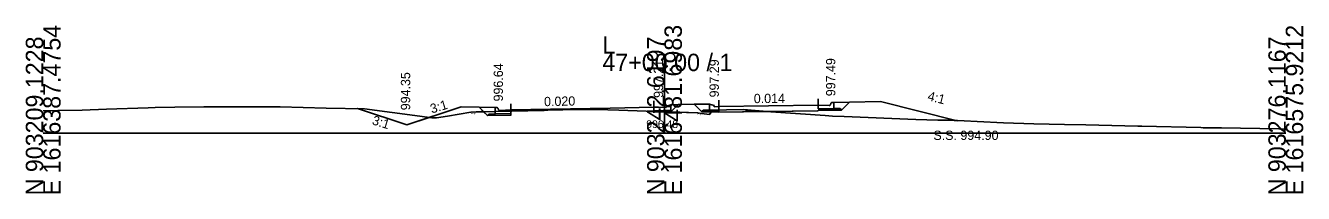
# Model space of a CAD drawing. Extents: x 1009 to 7438, y -1586 to 7964.
# Drawn here: x 4032.1 to 4237.7, y 4914 to 4941.1 of the extents above; entities that cross this region are included whole.
import ezdxf

# ---------------------------------------------------------------- set-up
doc = ezdxf.new("R2010")
doc.units = 0
for name, color, linetype in [('Exist Cross Section Cell', 7, 'Continuous'), ('Exist XS Center Line Elevation Label', 7, 'Continuous'), ('Exist XS Ground Line', 7, 'Continuous'), ('Prop XS Dump Level', 7, 'Continuous'), ('Prop XS Earthwork Shape', 7, 'Continuous'), ('Prop XS EOT Tick Mark', 7, 'Continuous'), ('Prop XS Finish Grade', 7, 'Continuous'), ('Prop XS Finish Grade CurbGutter', 7, 'Continuous'), ('Prop XS Finish Grade Earthwork', 7, 'Continuous'), ('Prop XS Finish Grade Pavement', 7, 'Continuous'), ('Prop XS Hydro Elevations', 7, 'Continuous'), ('Prop XS Pvmt Edge Slope', 7, 'Continuous'), ('Prop XS SE Text', 7, 'Continuous'), ('Prop XS Side Slope Text', 7, 'Continuous'), ('Prop XS SS Elevation Text', 7, 'Continuous'), ('Prop XS Subgrade CurbGutter', 7, 'Continuous'), ('Prop XS Subgrade Earthwork', 7, 'Continuous')]:
    doc.layers.add(name, color=color, linetype=linetype)

msp = doc.modelspace()

# ---------------------------------------------------------------- linework, layer by layer
at = {"layer": 'Exist Cross Section Cell'}
for p, q in [((4134.89, 4923.73), (4134.89, 4936.56)), ((4034.89, 4923.73), (4134.89, 4923.73)), ((4134.89, 4923.73), (4234.89, 4923.73))]:
    msp.add_line(p, q, dxfattribs=at)
at = {"layer": 'Exist XS Ground Line'}
for p, q in [((4034.89, 4927.38), (4037.26, 4927.41)), ((4037.26, 4927.41), (4041.18, 4927.44)), ((4041.18, 4927.44), (4045.09, 4927.6)), ((4045.09, 4927.6), (4051.79, 4927.85)), ((4051.79, 4927.85), (4052.92, 4927.88)), ((4052.92, 4927.88), (4056.08, 4927.92)), ((4056.08, 4927.92), (4060.75, 4928.01)), ((4060.75, 4928.01), (4062.41, 4928)), ((4062.41, 4928), (4068.58, 4927.99)), ((4068.58, 4927.99), (4073.02, 4927.98)), ((4073.02, 4927.98), (4080.45, 4927.81)), ((4080.45, 4927.81), (4086.61, 4927.7)), ((4086.61, 4927.7), (4095.49, 4926.5)), ((4095.49, 4926.5), (4097.43, 4926.24)), ((4097.43, 4926.24), (4098.18, 4926.24)), ((4098.18, 4926.24), (4099.98, 4926.52)), ((4099.98, 4926.52), (4103.71, 4927.15)), ((4103.71, 4927.15), (4104.58, 4927.18)), ((4104.58, 4927.18), (4105.09, 4927.21)), ((4105.09, 4927.21), (4115.54, 4927.43)), ((4115.54, 4927.43), (4116.14, 4927.44)), ((4116.14, 4927.44), (4120.98, 4927.57)), ((4120.98, 4927.57), (4125.79, 4927.51)), ((4125.79, 4927.51), (4127.52, 4927.45)), ((4127.52, 4927.45), (4134.89, 4927.2)), ((4134.89, 4927.2), (4140.19, 4927.03)), ((4140.19, 4927.03), (4140.26, 4927.03)), ((4140.26, 4927.03), (4140.87, 4926.95)), ((4140.87, 4926.95), (4142.15, 4926.77)), ((4142.15, 4926.77), (4142.63, 4927.46)), ((4142.63, 4927.46), (4144.88, 4927.5)), ((4144.88, 4927.5), (4147.61, 4927.57)), ((4147.61, 4927.57), (4152, 4927.17)), ((4152, 4927.17), (4160.76, 4926.59)), ((4160.76, 4926.59), (4161.93, 4926.51)), ((4161.93, 4926.51), (4163.8, 4926.43)), ((4163.8, 4926.43), (4175.36, 4925.96)), ((4175.36, 4925.96), (4178.9, 4925.87)), ((4178.9, 4925.87), (4181.05, 4925.83)), ((4181.05, 4925.83), (4185.22, 4925.61)), ((4185.22, 4925.61), (4189.47, 4925.43)), ((4189.47, 4925.43), (4194.34, 4925.28)), ((4194.34, 4925.28), (4199.3, 4925.16)), ((4199.3, 4925.16), (4202.73, 4925.1)), ((4202.73, 4925.1), (4211.09, 4924.9)), ((4211.09, 4924.9), (4211.72, 4924.88)), ((4211.72, 4924.88), (4221.21, 4924.66)), ((4221.21, 4924.66), (4221.57, 4924.63)), ((4221.57, 4924.63), (4223.85, 4924.6)), ((4223.85, 4924.6), (4224.56, 4924.59)), ((4224.56, 4924.59), (4233.79, 4924.44)), ((4233.79, 4924.44), (4234.89, 4924.42))]:
    msp.add_line(p, q, dxfattribs=at)
at = {"layer": 'Prop XS Dump Level'}
for p, q in [((4143.64, 4928.05), (4159.64, 4928.28)), ((4110.14, 4927.49), (4126.14, 4927.81)), ((4110.14, 4927.49), (4126.14, 4927.81)), ((4126.14, 4927.81), (4133.16, 4927.95)), ((4126.14, 4927.81), (4133.16, 4927.95))]:
    msp.add_line(p, q, dxfattribs=at)
at = {"layer": 'Prop XS Earthwork Shape'}
for points in [[(4142.46, 4927.21), (4140.89, 4927.2), (4139.66, 4928.44), (4137.08, 4928.36), (4135.9, 4927.18), (4140.19, 4927.03), (4140.26, 4927.03), (4140.87, 4926.95), (4142.15, 4926.77)], [(4159.65, 4927.36), (4159.64, 4927.45), (4163.39, 4927.47), (4164.68, 4928.76), (4169.64, 4928.87), (4182.02, 4925.77), (4181.05, 4925.83), (4178.9, 4925.87), (4175.36, 4925.96), (4163.8, 4926.43), (4161.93, 4926.51), (4160.76, 4926.59), (4152, 4927.17), (4151.24, 4927.24)], [(4086.61, 4927.7), (4095.49, 4926.5), (4097.04, 4926.29), (4093.42, 4925.08), (4085.49, 4927.72)], [(4103.71, 4927.15), (4104.58, 4927.18), (4105.09, 4927.21), (4105.76, 4927.22), (4105.05, 4927.93), (4102.14, 4927.99), (4097.04, 4926.29), (4097.43, 4926.24), (4098.18, 4926.24), (4099.98, 4926.52)], [(4106.64, 4926.84), (4106.39, 4926.59), (4105.76, 4927.22), (4107.64, 4927.26), (4107.64, 4926.86)], [(4106.64, 4926.84), (4106.39, 4926.59), (4110.14, 4926.66), (4110.14, 4926.91), (4107.64, 4926.86)], [(4107.64, 4927.26), (4110.14, 4927.31), (4110.14, 4926.91), (4107.64, 4926.86)], [(4133.16, 4927.26), (4134.89, 4927.2), (4135.9, 4927.18), (4133.16, 4927.12)], [(4142.46, 4927.21), (4142.63, 4927.46), (4143.02, 4927.47), (4143.64, 4927.47), (4143.64, 4927.22)], [(4143.64, 4927.47), (4144.88, 4927.5), (4147.61, 4927.57), (4151.24, 4927.24), (4143.64, 4927.14), (4143.64, 4927.22)]]:
    msp.add_lwpolyline(points, close=True, dxfattribs=at)
at = {"layer": 'Prop XS EOT Tick Mark'}
for p, q in [((4110.14, 4927.49), (4110.14, 4928.49)), ((4133.16, 4927.95), (4133.16, 4928.95)), ((4143.64, 4928.05), (4143.64, 4929.05)), ((4159.64, 4928.28), (4159.64, 4929.28))]:
    msp.add_line(p, q, dxfattribs=at)
at = {"layer": 'Prop XS Finish Grade'}
for p, q in [((4135.91, 4928.33), (4137.08, 4928.36)), ((4142.14, 4928.44), (4139.66, 4928.44)), ((4162.14, 4928.71), (4164.68, 4928.76)), ((4107.64, 4927.87), (4105.05, 4927.93))]:
    msp.add_line(p, q, dxfattribs=at)
at = {"layer": 'Prop XS Finish Grade CurbGutter'}
for p, q in [((4135.16, 4928.08), (4135.91, 4928.33)), ((4142.89, 4928.19), (4142.14, 4928.44)), ((4142.89, 4928.02), (4142.89, 4928.19)), ((4159.64, 4928.28), (4161.39, 4928.22)), ((4161.39, 4928.22), (4161.52, 4928.24)), ((4161.52, 4928.24), (4161.61, 4928.33)), ((4161.61, 4928.33), (4161.67, 4928.58)), ((4161.67, 4928.58), (4161.77, 4928.68)), ((4161.89, 4928.71), (4161.77, 4928.68)), ((4162.14, 4928.71), (4161.89, 4928.71)), ((4107.64, 4927.87), (4107.89, 4927.87)), ((4107.89, 4927.87), (4108.02, 4927.84)), ((4108.11, 4927.75), (4108.02, 4927.84)), ((4108.18, 4927.5), (4108.11, 4927.75)), ((4108.27, 4927.41), (4108.18, 4927.5)), ((4108.39, 4927.39), (4108.27, 4927.41)), ((4110.14, 4927.49), (4108.39, 4927.39)), ((4133.16, 4927.95), (4133.91, 4927.94)), ((4133.16, 4927.95), (4135.16, 4927.91)), ((4135.16, 4927.91), (4135.16, 4928.08)), ((4143.64, 4928.05), (4142.89, 4928.02))]:
    msp.add_line(p, q, dxfattribs=at)
at = {"layer": 'Prop XS Finish Grade Earthwork'}
for p, q in [((4137.08, 4928.36), (4139.66, 4928.44)), ((4164.68, 4928.76), (4169.64, 4928.87)), ((4169.64, 4928.87), (4182.02, 4925.77)), ((4085.49, 4927.72), (4093.42, 4925.08)), ((4102.14, 4927.99), (4093.42, 4925.08)), ((4105.05, 4927.93), (4102.14, 4927.99))]:
    msp.add_line(p, q, dxfattribs=at)
at = {"layer": 'Prop XS Finish Grade Pavement'}
for p, q in [((4143.64, 4928.05), (4159.64, 4928.28)), ((4110.14, 4927.49), (4126.14, 4927.81)), ((4126.14, 4927.81), (4133.16, 4927.95))]:
    msp.add_line(p, q, dxfattribs=at)
at = {"layer": 'Prop XS Pvmt Edge Slope'}
for p, q in [((4106.64, 4926.84), (4106.39, 4926.59)), ((4107.64, 4926.86), (4106.64, 4926.84)), ((4134.66, 4927.4), (4135.91, 4927.43)), ((4134.66, 4927.4), (4135.66, 4927.42)), ((4135.66, 4927.42), (4135.9, 4927.18)), ((4141.14, 4927.45), (4140.89, 4927.2)), ((4142.14, 4927.46), (4141.14, 4927.45)), ((4149.16, 4927.4), (4147.91, 4927.43)), ((4162.14, 4927.71), (4163.14, 4927.72)), ((4163.14, 4927.72), (4163.39, 4927.47))]:
    msp.add_line(p, q, dxfattribs=at)
at = {"layer": 'Prop XS Subgrade CurbGutter'}
for p, q in [((4135.91, 4927.43), (4135.91, 4928.33)), ((4142.14, 4927.46), (4142.14, 4928.44)), ((4159.64, 4928.28), (4159.64, 4927.7)), ((4162.14, 4927.71), (4162.14, 4928.71)), ((4107.64, 4926.86), (4107.64, 4927.87)), ((4110.14, 4926.91), (4107.64, 4926.86)), ((4110.14, 4927.49), (4110.14, 4926.91)), ((4133.16, 4927.95), (4133.16, 4927.37)), ((4133.16, 4927.37), (4134.66, 4927.4)), ((4143.64, 4927.47), (4142.14, 4927.46)), ((4143.64, 4928.05), (4143.64, 4927.47)), ((4159.64, 4927.7), (4162.14, 4927.71))]:
    msp.add_line(p, q, dxfattribs=at)
at = {"layer": 'Prop XS Subgrade Earthwork'}
for p, q in [((4135.9, 4927.18), (4137.08, 4928.36)), ((4140.89, 4927.2), (4139.66, 4928.44)), ((4163.39, 4927.47), (4164.68, 4928.76)), ((4106.39, 4926.59), (4105.05, 4927.93)), ((4110.14, 4926.66), (4106.39, 4926.59)), ((4110.14, 4926.58), (4110.14, 4927.31)), ((4110.14, 4926.58), (4110.14, 4926.66)), ((4133.16, 4927.04), (4133.16, 4927.26)), ((4133.16, 4927.12), (4135.9, 4927.18)), ((4133.16, 4927.04), (4133.16, 4927.12)), ((4143.64, 4927.22), (4140.89, 4927.2)), ((4143.64, 4927.14), (4143.64, 4927.48)), ((4143.64, 4927.14), (4143.64, 4927.48)), ((4143.64, 4927.14), (4143.64, 4927.22)), ((4143.65, 4927.14), (4159.65, 4927.36)), ((4159.64, 4927.45), (4163.39, 4927.47)), ((4159.64, 4927.36), (4159.64, 4927.45))]:
    msp.add_line(p, q, dxfattribs=at)

# ---------------------------------------------------------------- texts
at = {"layer": 'Exist Cross Section Cell'}
for s, p in [('E 1616387.4754', (4037.69, 4913.73)), ('E 1616481.6983', (4137.69, 4913.73)), ('E 1616575.9212', (4237.69, 4913.73)), ('N 903209.1228', (4034.89, 4913.73)), ('N 903242.6197', (4134.89, 4913.73)), ('N 903276.1167', (4234.89, 4913.73))]:
    msp.add_text(s, height=2.8, rotation=90, dxfattribs=at).set_placement(p)
for s, p in [('L', (4124.89, 4936.56)), ('47+00.00 / 1', (4124.89, 4933.76))]:
    msp.add_text(s, height=2.8, dxfattribs=at).set_placement(p)
at = {"layer": 'Exist XS Center Line Elevation Label'}
msp.add_text('996.48', height=1.25, dxfattribs=at).set_placement((4131.96, 4924.58))
at = {"layer": 'Prop XS Dump Level'}
for p in [(4103.71, 4926.85), (4140.19, 4926.73), (4140.19, 4926.73), (4140.19, 4926.73)]:
    msp.add_text('Eop', height=0.3, dxfattribs=at).set_placement(p)
at = {"layer": 'Prop XS Hydro Elevations'}
for s, p in [('996.64', (4108.89, 4928.87)), ('997.21', (4134.66, 4929.44)), ('997.29', (4143.64, 4929.52)), ('997.49', (4162.39, 4929.71)), ('994.35', (4093.96, 4927.45))]:
    msp.add_text(s, height=1.5, rotation=90, dxfattribs=at).set_placement(p)
at = {"layer": 'Prop XS SE Text'}
for s, rotation, p in [('0.020', 1.1458, (4115.52, 4928.1)), ('0.014', 0.4215, (4149.27, 4928.59))]:
    msp.add_text(s, height=1.5, rotation=rotation, dxfattribs=at).set_placement(p)
at = {"layer": 'Prop XS Side Slope Text'}
for s, rotation, p in [('4:1', 345.9638, (4177.14, 4929.08)), ('3:1', 16.9342, (4097.44, 4926.91)), ('3:1', 343.0658, (4087.72, 4925.2))]:
    msp.add_text(s, height=1.5, rotation=rotation, dxfattribs=at).set_placement(p)
at = {"layer": 'Prop XS SS Elevation Text'}
msp.add_text('S.S. 994.90', height=1.5, dxfattribs=at).set_placement((4178.17, 4922.66))

doc.saveas('drawing.dxf')
